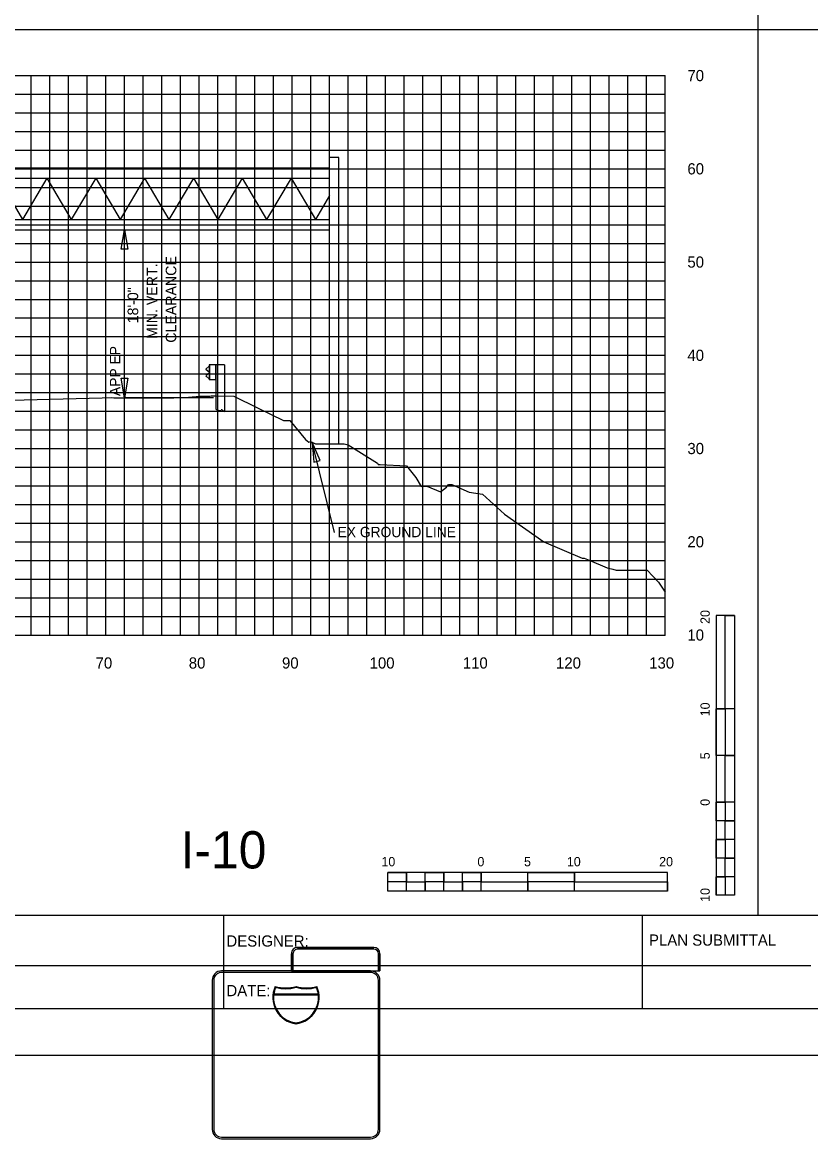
# Model space of a CAD drawing. Extents: x 2193008 to 2198143, y 1236112 to 1237864.
# Drawn here: x 2194953.9 to 2195038.5, y 1237109.1 to 1237228.8 of the extents above; entities that cross this region are included whole.
import ezdxf

# ---------------------------------------------------------------- set-up
doc = ezdxf.new("R2010")
doc.units = 0
for name, color, linetype in [('3', 7, 'Continuous'), ('31', 7, 'Continuous'), ('60', 7, 'Continuous'), ('ANNO-TXT', 7, 'Continuous'), ('GSDIMS', 7, 'Continuous'), ('GSOUTLINE', 7, 'Continuous'), ('Level 1', 7, 'Continuous'), ('Level 33', 7, 'Continuous'), ('Level 55', 7, 'Continuous'), ('LIMT-CSLINE', 7, 'Continuous'), ('M-ROADS', 7, 'Continuous'), ('SHT-BNDRY', 7, 'Continuous')]:
    doc.layers.add(name, color=color, linetype=linetype)

msp = doc.modelspace()

# ---------------------------------------------------------------- linework, layer by layer
msp.add_lwpolyline([(2194882.86, 1237133.05), (2195182.86, 1237133.05), (2195182.86, 1237323.05), (2194882.86, 1237323.05)], close=True)
at = {"layer": '3'}
for p, q in [((2195032.86, 1237228.05), (2195032.86, 1237323.05)), ((2195032.86, 1237133.05), (2195032.86, 1237228.05)), ((2194986.86, 1237183.63), (2194986.86, 1237214.33)), ((2194987.86, 1237214.33), (2194986.86, 1237214.33)), ((2194987.86, 1237183.63), (2194987.86, 1237214.33)), ((2194964.86, 1237188.56), (2194964.86, 1237206.56)), ((2194987.39, 1237174.09), (2194984.99, 1237183.78))]:
    msp.add_line(p, q, dxfattribs=at)
at = {"layer": '60'}
for p, q in [((2195022.86, 1237163.11), (2195022.86, 1237223.11)), ((2195022.92, 1237203.11), (2195022.86, 1237203.11)), ((2195022.92, 1237193.11), (2195022.86, 1237193.11)), ((2195022.92, 1237183.11), (2195022.86, 1237183.11)), ((2195022.92, 1237173.11), (2195022.86, 1237173.11)), ((2194892.86, 1237163.11), (2195022.86, 1237163.11)), ((2194962.86, 1237163.05), (2194962.86, 1237163.11)), ((2194972.86, 1237163.05), (2194972.86, 1237163.11)), ((2194982.86, 1237163.05), (2194982.86, 1237163.11)), ((2194992.86, 1237163.05), (2194992.86, 1237163.11)), ((2195002.86, 1237163.05), (2195002.86, 1237163.11)), ((2195012.86, 1237163.05), (2195012.86, 1237163.11)), ((2195022.86, 1237163.05), (2195022.86, 1237163.11)), ((2195022.92, 1237163.11), (2195022.86, 1237163.11))]:
    msp.add_line(p, q, dxfattribs=at)
at = {"layer": 'GSDIMS'}
for p, q in [((2194936.84, 1237213.22), (2194986.86, 1237213.22)), ((2194936.84, 1237212.11), (2194986.86, 1237212.11)), ((2194951.3, 1237212.11), (2194953.91, 1237207.67)), ((2194956.53, 1237212.11), (2194953.91, 1237207.67)), ((2194956.53, 1237212.11), (2194959.15, 1237207.67)), ((2194961.77, 1237212.11), (2194959.15, 1237207.67)), ((2194961.77, 1237212.11), (2194964.39, 1237207.67)), ((2194967.01, 1237212.11), (2194964.39, 1237207.67)), ((2194967.01, 1237212.11), (2194969.63, 1237207.67)), ((2194972.25, 1237212.11), (2194969.63, 1237207.67)), ((2194972.25, 1237212.11), (2194974.87, 1237207.67)), ((2194977.49, 1237212.11), (2194974.87, 1237207.67)), ((2194977.49, 1237212.11), (2194980.11, 1237207.67)), ((2194982.73, 1237212.11), (2194980.11, 1237207.67)), ((2194982.73, 1237212.11), (2194985.34, 1237207.67)), ((2194986.86, 1237210.24), (2194985.34, 1237207.67)), ((2194936.84, 1237207.67), (2194986.86, 1237207.67)), ((2194936.84, 1237206.56), (2194986.86, 1237206.56)), ((2194974.4, 1237188.56), (2194964.86, 1237188.56))]:
    msp.add_line(p, q, dxfattribs=at)
for points in [[(2194964.86, 1237206.56), (2194965.22, 1237204.48), (2194964.51, 1237204.48)], [(2194964.86, 1237188.56), (2194964.51, 1237190.64), (2194965.22, 1237190.64)], [(2194984.99, 1237183.78), (2194985.16, 1237181.64), (2194985.84, 1237181.83)]]:
    msp.add_lwpolyline(points, close=True, dxfattribs=at)
at = {"layer": 'GSOUTLINE'}
for p, q in [((2194982.77, 1237127.09), (2194982.77, 1237128.93)), ((2194982.77, 1237128.93), (2194982.77, 1237127.09)), ((2194982.94, 1237128.93), (2194982.94, 1237127.25)), ((2194983.44, 1237129.6), (2194991.61, 1237129.6)), ((2194991.61, 1237129.6), (2194983.44, 1237129.6)), ((2194991.61, 1237129.43), (2194983.44, 1237129.43)), ((2194992.1, 1237127.25), (2194992.1, 1237128.93)), ((2194992.27, 1237128.93), (2194992.27, 1237127.09)), ((2194992.27, 1237127.09), (2194992.27, 1237128.93)), ((2194991.27, 1237127.08), (2194975.27, 1237127.08)), ((2194991.27, 1237126.91), (2194975.27, 1237126.91)), ((2194982.94, 1237127.09), (2194982.77, 1237127.09)), ((2194982.77, 1237127.09), (2194992.27, 1237127.09)), ((2194982.94, 1237127.25), (2194982.94, 1237127.09)), ((2194992.1, 1237127.09), (2194992.1, 1237127.25)), ((2194992.27, 1237127.09), (2194992.1, 1237127.09)), ((2194974.27, 1237126.08), (2194974.27, 1237110.09)), ((2194974.44, 1237126.08), (2194974.44, 1237110.09)), ((2194992.1, 1237110.09), (2194992.1, 1237126.08)), ((2194992.27, 1237110.09), (2194992.27, 1237126.08)), ((2194975.27, 1237109.26), (2194991.27, 1237109.26)), ((2194975.27, 1237109.09), (2194991.27, 1237109.09))]:
    msp.add_line(p, q, dxfattribs=at)
for points in [[(2194980.86, 1237124.5), (2194985.67, 1237124.5)], [(2194985.66, 1237124.58), (2194980.87, 1237124.58)]]:
    msp.add_lwpolyline(points, dxfattribs=at)
for centre, major_axis, start_param, end_param in [((2194983.44, 1237128.93), (0.666, 0), 1.570796, 3.141593), ((2194983.44, 1237128.93), (0.666, 0), 1.570796, 3.141593), ((2194983.44, 1237128.93), (0.5, 0), 1.570796, 3.141593), ((2194991.61, 1237128.93), (0.666, 0), 0, 1.570796), ((2194991.61, 1237128.93), (0.666, 0), 0, 1.570796), ((2194991.61, 1237128.93), (0.5, 0), 0, 1.570796), ((2194975.27, 1237126.08), (1, 0), 1.570796, 3.141593), ((2194975.27, 1237126.08), (0.833, 0), 1.570796, 3.141593), ((2194991.27, 1237126.08), (1, 0), 0, 1.570796), ((2194991.27, 1237126.08), (0.833, 0), 0, 1.570796), ((2194983.6, 1237124.23), (2.83, 0), 2.709569, 4.594469), ((2194983.6, 1237124.23), (2.75, 0), 2.735396, 3.01287), ((2194982.15, 1237129.25), (4, 0), 4.428637, 4.996141), ((2194982.15, 1237129.25), (4.08, 0), 4.446475, 4.990194), ((2194984.39, 1237129.25), (4, 0), 4.428637, 4.996141), ((2194982.93, 1237124.23), (2.83, 0), 4.830309, 6.715209), ((2194984.39, 1237129.25), (4.08, 0), 4.434584, 4.978303), ((2194982.93, 1237124.23), (2.75, 0), 0.128722, 0.406196), ((2194983.6, 1237124.23), (2.75, 0), 3.043371, 4.590878), ((2194982.93, 1237124.23), (2.75, 0), 4.8339, 6.381407), ((2194975.27, 1237110.09), (1, 0), 3.141593, 4.712389), ((2194975.27, 1237110.09), (0.833, 0), 3.141593, 4.712389), ((2194991.27, 1237110.09), (1, 0), 4.712389, 6.283185), ((2194991.27, 1237110.09), (0.833, 0), 4.712389, 6.283185)]:
    msp.add_ellipse(centre, major_axis=major_axis, ratio=0.999829, start_param=start_param, end_param=end_param, dxfattribs=at)
at = {"layer": 'Level 1'}
for p, q in [((2194882.86, 1237228.05), (2195182.86, 1237228.05)), ((2194973.95, 1237192.07), (2194973.95, 1237190.46)), ((2194975.59, 1237192.07), (2194973.95, 1237192.07)), ((2194974, 1237192.07), (2194974, 1237190.46)), ((2194974.61, 1237192.07), (2194974.61, 1237190.46)), ((2194974.65, 1237192.07), (2194974.65, 1237187.37)), ((2194975.59, 1237192.07), (2194975.59, 1237187.08)), ((2194973.95, 1237191.93), (2194973.61, 1237191.66)), ((2194973.61, 1237191.59), (2194973.95, 1237191.33)), ((2194973.95, 1237191.2), (2194973.61, 1237190.93)), ((2194973.61, 1237190.86), (2194973.95, 1237190.6)), ((2194974.65, 1237190.46), (2194973.95, 1237190.46)), ((2194974.65, 1237187.37), (2194974.81, 1237187.26)), ((2194974.81, 1237187.26), (2194974.9, 1237187.21)), ((2194975.05, 1237187.19), (2194975.22, 1237187.24)), ((2194975.39, 1237187.21), (2194975.59, 1237187.08)), ((2195028.33, 1237165.19), (2195028.33, 1237135.19)), ((2195030.33, 1237165.19), (2195028.33, 1237165.19)), ((2195030.33, 1237165.19), (2195030.33, 1237155.19)), ((2195030.33, 1237165.19), (2195030.33, 1237135.19)), ((2195029.33, 1237155.19), (2195028.33, 1237155.19)), ((2195030.33, 1237155.19), (2195028.33, 1237155.19)), ((2195029.33, 1237155.19), (2195029.33, 1237150.19)), ((2195030.33, 1237150.19), (2195028.33, 1237150.19)), ((2195030.33, 1237150.19), (2195029.33, 1237150.19)), ((2195030.33, 1237150.19), (2195030.33, 1237145.19)), ((2195029.33, 1237145.19), (2195028.33, 1237145.19)), ((2195030.33, 1237145.19), (2195028.33, 1237145.19)), ((2195029.33, 1237145.19), (2195029.33, 1237143.19)), ((2195030.33, 1237143.19), (2195029.33, 1237143.19)), ((2195030.33, 1237143.19), (2195030.33, 1237141.19)), ((2195029.33, 1237141.19), (2195028.33, 1237141.19)), ((2195029.33, 1237141.19), (2195029.33, 1237139.19)), ((2195030.33, 1237139.19), (2195029.33, 1237139.19)), ((2195030.33, 1237139.19), (2195030.33, 1237137.19)), ((2195023.13, 1237137.63), (2194993.13, 1237137.63)), ((2194993.13, 1237135.63), (2194993.13, 1237137.63)), ((2194995.13, 1237136.63), (2194995.13, 1237137.63)), ((2194999.13, 1237136.63), (2194999.13, 1237137.63)), ((2195003.13, 1237136.63), (2195003.13, 1237137.63)), ((2195003.13, 1237135.63), (2195003.13, 1237137.63)), ((2195008.13, 1237135.63), (2195008.13, 1237137.63)), ((2195013.13, 1237136.63), (2195013.13, 1237137.63)), ((2195013.13, 1237135.63), (2195013.13, 1237137.63)), ((2195023.13, 1237135.63), (2195023.13, 1237137.63)), ((2195029.33, 1237137.19), (2195028.33, 1237137.19)), ((2195029.33, 1237137.19), (2195029.33, 1237135.19)), ((2194995.13, 1237136.63), (2194993.13, 1237136.63)), ((2194997.13, 1237135.63), (2194997.13, 1237136.63)), ((2194999.13, 1237136.63), (2194997.13, 1237136.63)), ((2195001.13, 1237135.63), (2195001.13, 1237136.63)), ((2195003.13, 1237136.63), (2195001.13, 1237136.63)), ((2195008.13, 1237135.63), (2195008.13, 1237136.63)), ((2195013.13, 1237136.63), (2195008.13, 1237136.63)), ((2195023.13, 1237135.63), (2194993.13, 1237135.63)), ((2194997.13, 1237135.63), (2194995.13, 1237135.63)), ((2195001.13, 1237135.63), (2194999.13, 1237135.63)), ((2195008.13, 1237135.63), (2195003.13, 1237135.63)), ((2195023.13, 1237135.63), (2195013.13, 1237135.63)), ((2195030.33, 1237135.19), (2195028.33, 1237135.19))]:
    msp.add_line(p, q, dxfattribs=at)
for points in [[(2195029.33, 1237155.19), (2195029.33, 1237165.19), (2195030.33, 1237165.19), (2195030.33, 1237155.19)], [(2195028.33, 1237150.19), (2195028.33, 1237155.19), (2195029.33, 1237155.19), (2195029.33, 1237150.19)], [(2195029.33, 1237145.19), (2195029.33, 1237150.19), (2195030.33, 1237150.19), (2195030.33, 1237145.19)], [(2195028.33, 1237143.19), (2195028.33, 1237145.19), (2195029.33, 1237145.19), (2195029.33, 1237143.19)], [(2195029.33, 1237141.19), (2195029.33, 1237143.19), (2195030.33, 1237143.19), (2195030.33, 1237141.19)], [(2195028.33, 1237139.19), (2195028.33, 1237141.19), (2195029.33, 1237141.19), (2195029.33, 1237139.19)], [(2195029.33, 1237137.19), (2195029.33, 1237139.19), (2195030.33, 1237139.19), (2195030.33, 1237137.19)], [(2194993.13, 1237137.63), (2194995.13, 1237137.63), (2194995.13, 1237136.63), (2194993.13, 1237136.63)], [(2194997.13, 1237137.63), (2194999.13, 1237137.63), (2194999.13, 1237136.63), (2194997.13, 1237136.63)], [(2195001.13, 1237137.63), (2195003.13, 1237137.63), (2195003.13, 1237136.63), (2195001.13, 1237136.63)], [(2195008.13, 1237137.63), (2195013.13, 1237137.63), (2195013.13, 1237136.63), (2195008.13, 1237136.63)], [(2195028.33, 1237135.19), (2195028.33, 1237137.19), (2195029.33, 1237137.19), (2195029.33, 1237135.19)], [(2194995.13, 1237136.63), (2194997.13, 1237136.63), (2194997.13, 1237135.63), (2194995.13, 1237135.63)], [(2194999.13, 1237136.63), (2195001.13, 1237136.63), (2195001.13, 1237135.63), (2194999.13, 1237135.63)], [(2195003.13, 1237136.63), (2195008.13, 1237136.63), (2195008.13, 1237135.63), (2195003.13, 1237135.63)], [(2195013.13, 1237136.63), (2195023.13, 1237136.63), (2195023.13, 1237135.63), (2195013.13, 1237135.63)]]:
    msp.add_lwpolyline(points, close=True, dxfattribs=at)
for centre, major_axis, start_param, end_param in [((2194973.64, 1237191.63), (-0.0469, 0), 5.497787, 7.096872), ((2194973.64, 1237190.89), (-0.0469, 0), 5.497787, 7.096872), ((2194975.28, 1237187.06), (-0.196, 0), 4.106844, 4.989921), ((2194975, 1237187.38), (-0.196, 0), 1.064721, 1.848328)]:
    msp.add_ellipse(centre, major_axis=major_axis, ratio=0.978687, start_param=start_param, end_param=end_param, dxfattribs=at)
at = {"layer": 'M-ROADS'}
for p, q in [((2194892.86, 1237223.11), (2195022.86, 1237223.11)), ((2194954.86, 1237163.11), (2194954.86, 1237223.11)), ((2194956.86, 1237163.11), (2194956.86, 1237223.11)), ((2194958.86, 1237163.11), (2194958.86, 1237223.11)), ((2194960.86, 1237163.11), (2194960.86, 1237223.11)), ((2194962.86, 1237163.11), (2194962.86, 1237223.11)), ((2194964.86, 1237163.11), (2194964.86, 1237223.11)), ((2194966.86, 1237163.11), (2194966.86, 1237223.11)), ((2194968.86, 1237163.11), (2194968.86, 1237223.11)), ((2194970.86, 1237163.11), (2194970.86, 1237223.11)), ((2194972.86, 1237163.11), (2194972.86, 1237223.11)), ((2194974.86, 1237163.11), (2194974.86, 1237223.11)), ((2194976.86, 1237163.11), (2194976.86, 1237223.11)), ((2194978.86, 1237163.11), (2194978.86, 1237223.11)), ((2194980.86, 1237163.11), (2194980.86, 1237223.11)), ((2194982.86, 1237163.11), (2194982.86, 1237223.11)), ((2194984.86, 1237163.11), (2194984.86, 1237223.11)), ((2194986.86, 1237163.11), (2194986.86, 1237223.11)), ((2194988.86, 1237163.11), (2194988.86, 1237223.11)), ((2194990.86, 1237163.11), (2194990.86, 1237223.11)), ((2194992.86, 1237163.11), (2194992.86, 1237223.11)), ((2194994.86, 1237163.11), (2194994.86, 1237223.11)), ((2194996.86, 1237163.11), (2194996.86, 1237223.11)), ((2194998.86, 1237163.11), (2194998.86, 1237223.11)), ((2195000.86, 1237163.11), (2195000.86, 1237223.11)), ((2195002.86, 1237163.11), (2195002.86, 1237223.11)), ((2195004.86, 1237163.11), (2195004.86, 1237223.11)), ((2195006.86, 1237163.11), (2195006.86, 1237223.11)), ((2195008.86, 1237163.11), (2195008.86, 1237223.11)), ((2195010.86, 1237163.11), (2195010.86, 1237223.11)), ((2195012.86, 1237163.11), (2195012.86, 1237223.11)), ((2195014.86, 1237163.11), (2195014.86, 1237223.11)), ((2195016.86, 1237163.11), (2195016.86, 1237223.11)), ((2195018.86, 1237163.11), (2195018.86, 1237223.11)), ((2195020.86, 1237163.11), (2195020.86, 1237223.11)), ((2195022.86, 1237163.11), (2195022.86, 1237223.11)), ((2194892.86, 1237221.11), (2195022.86, 1237221.11)), ((2194892.86, 1237219.11), (2195022.86, 1237219.11)), ((2194892.86, 1237217.11), (2195022.86, 1237217.11)), ((2194892.86, 1237215.11), (2195022.86, 1237215.11)), ((2194892.86, 1237213.11), (2195022.86, 1237213.11)), ((2194892.86, 1237211.11), (2195022.86, 1237211.11)), ((2194892.86, 1237209.11), (2195022.86, 1237209.11)), ((2194892.86, 1237207.11), (2195022.86, 1237207.11)), ((2194892.86, 1237205.11), (2195022.86, 1237205.11)), ((2194892.86, 1237203.11), (2195022.86, 1237203.11)), ((2194892.86, 1237201.11), (2195022.86, 1237201.11)), ((2194892.86, 1237199.11), (2195022.86, 1237199.11)), ((2194892.86, 1237197.11), (2195022.86, 1237197.11)), ((2194892.86, 1237195.11), (2195022.86, 1237195.11)), ((2194892.86, 1237193.11), (2195022.86, 1237193.11)), ((2194892.86, 1237191.11), (2195022.86, 1237191.11)), ((2194892.86, 1237189.11), (2195022.86, 1237189.11)), ((2194892.86, 1237187.11), (2195022.86, 1237187.11)), ((2194892.86, 1237185.11), (2195022.86, 1237185.11)), ((2194892.86, 1237183.11), (2195022.86, 1237183.11)), ((2194892.86, 1237181.11), (2195022.86, 1237181.11)), ((2194892.86, 1237179.11), (2195022.86, 1237179.11)), ((2194892.86, 1237177.11), (2195022.86, 1237177.11)), ((2194892.86, 1237175.11), (2195022.86, 1237175.11)), ((2194892.86, 1237173.11), (2195022.86, 1237173.11)), ((2194892.86, 1237171.11), (2195022.86, 1237171.11)), ((2194892.86, 1237169.11), (2195022.86, 1237169.11)), ((2194892.86, 1237167.11), (2195022.86, 1237167.11)), ((2194892.86, 1237165.11), (2195022.86, 1237165.11)), ((2194892.86, 1237163.11), (2195022.86, 1237163.11))]:
    msp.add_line(p, q, dxfattribs=at)
msp.add_lwpolyline([(2194857.86, 1237118.04), (2195197.86, 1237118.04), (2195197.86, 1237338.04), (2194857.86, 1237338.04)], close=True, dxfattribs=at)
msp.add_lwpolyline([(2194952.72, 1237188.29), (2194962.47, 1237188.56), (2194963.51, 1237188.57), (2194963.72, 1237188.56), (2194969.21, 1237188.54), (2194970.17, 1237188.54), (2194971.31, 1237188.6), (2194972.94, 1237188.72), (2194974.01, 1237188.74), (2194974.17, 1237188.75), (2194974.62, 1237188.75), (2194976.59, 1237188.72), (2194979.15, 1237187.49), (2194981.92, 1237186.12), (2194982.61, 1237186.12), (2194984.28, 1237184.07), (2194984.65, 1237183.78), (2194984.82, 1237183.85), (2194985.37, 1237183.63), (2194987.64, 1237183.63), (2194988.43, 1237183.63), (2194988.87, 1237183.49), (2194992.01, 1237181.54), (2194992.07, 1237181.41), (2194992.28, 1237181.4), (2194995.11, 1237181.25), (2194996.13, 1237180.02), (2194996.7, 1237179.05), (2194997.31, 1237179.07), (2194998.77, 1237178.45), (2194999.41, 1237178.95), (2194999.62, 1237179.26), (2194999.99, 1237179.26), (2195001.83, 1237178.43), (2195003.29, 1237178.22), (2195005.62, 1237176.07), (2195009.84, 1237173.11), (2195013.96, 1237171.35), (2195014.18, 1237171.35), (2195014.72, 1237171.15), (2195016.64, 1237170.31), (2195017.25, 1237170.16), (2195017.61, 1237170.08), (2195020.07, 1237170.08), (2195020.93, 1237170.08), (2195022.15, 1237168.77), (2195022.86, 1237167.7)], dxfattribs=at)
at = {"layer": 'SHT-BNDRY'}
for p, q in [((2194975.53, 1237123.04), (2194975.53, 1237133.05)), ((2195020.45, 1237123.04), (2195020.45, 1237133.05)), ((2194882.86, 1237127.65), (2195038.49, 1237127.65))]:
    msp.add_line(p, q, dxfattribs=at)
msp.add_lwpolyline([(2194870.36, 1237123.04), (2195192.86, 1237123.04), (2195192.86, 1237333.04), (2194870.36, 1237333.04)], close=True, dxfattribs=at)

# ---------------------------------------------------------------- texts
at = {"layer": '31'}
for s, p in [('70', (2195025.26, 1237222.51)), ('60', (2195025.26, 1237212.51)), ('50', (2195025.26, 1237202.51)), ('40', (2195025.26, 1237192.51)), ('30', (2195025.26, 1237182.51)), ('20', (2195025.26, 1237172.51)), ('10', (2195025.26, 1237162.51))]:
    msp.add_text(s, height=1.2, dxfattribs=at).set_placement(p)
at = {"layer": 'ANNO-TXT'}
for s, p in [('PLAN SUBMITTAL', (2195021.14, 1237129.79)), ('DESIGNER:', (2194975.8, 1237129.69)), ('DATE:', (2194975.8, 1237124.37))]:
    msp.add_text(s, height=1.2, rotation=360, dxfattribs=at).set_placement(p)
at = {"layer": 'Level 1'}
for s, height, rotation, p in [('20', 0.999, 90.0572, (2195027.66, 1237164.3)), ('10', 0.999, 90.0572, (2195027.66, 1237154.39)), ('5', 1, 90.0572, (2195027.66, 1237149.78)), ('0', 1, 90.0572, (2195027.66, 1237144.79)), ('10', 0.999, 0.0572, (2194992.43, 1237138.3)), ('0', 1, 0.0572, (2195002.73, 1237138.3)), ('5', 0.999, 0.0572, (2195007.73, 1237138.3)), ('10', 0.999, 0.0572, (2195012.33, 1237138.3)), ('20', 0.999, 0.0572, (2195022.23, 1237138.3)), ('10', 0.999, 90.0572, (2195027.66, 1237134.49))]:
    msp.add_text(s, height=height, rotation=rotation, dxfattribs=at).set_placement(p)
at = {"layer": 'Level 33'}
msp.add_text('I-10', height=3.998, rotation=360, dxfattribs=at).set_placement((2194970.88, 1237138.07))
at = {"layer": 'Level 55'}
for s, height, p in [('MIN. VERT.', 1.135, (2194968.38, 1237194.86)), ('CLEARANCE', 1.135, (2194970.42, 1237194.46)), ('18\'-0"', 1.135, (2194966.33, 1237196.54)), ('APP EP', 1.11, (2194964.41, 1237188.74))]:
    msp.add_text(s, height=height, rotation=90, dxfattribs=at).set_placement(p)
msp.add_text('EX GROUND LINE', height=1.1105, dxfattribs=at).set_placement((2194987.72, 1237173.6))
at = {"layer": 'LIMT-CSLINE'}
for s, p in [('70', (2194961.76, 1237159.51)), ('80', (2194971.76, 1237159.51)), ('90', (2194981.76, 1237159.51)), ('100', (2194991.16, 1237159.51)), ('110', (2195001.16, 1237159.51)), ('120', (2195011.16, 1237159.51)), ('130', (2195021.16, 1237159.51))]:
    msp.add_text(s, height=1.2, dxfattribs=at).set_placement(p)

doc.saveas('drawing.dxf')
